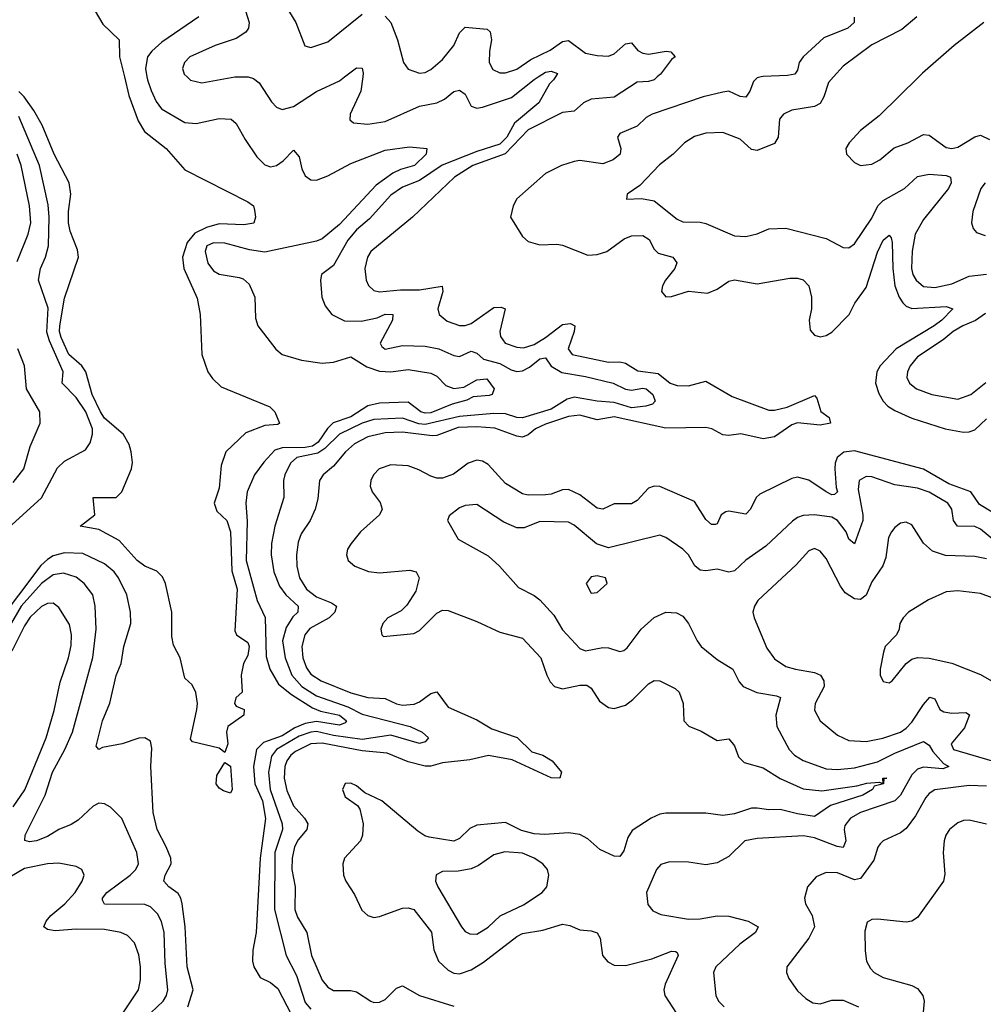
# Model space of a CAD drawing. Header units: inches. Extents: x 1552611 to 1694776, y 811966 to 917215.
# Tile 465 of 549: x 1642473 to 1645839, y 906759 to 910200. Entities that reach past the tile are written whole.
import ezdxf

# ---------------------------------------------------------------- set-up
doc = ezdxf.new("R2010")
doc.units = ezdxf.units.IN
doc.header["$MEASUREMENT"] = 0
doc.layers.add('B6940', color=7, linetype='Continuous')
doc.layers.add('B6941', color=7, linetype='Continuous')

msp = doc.modelspace()

# ---------------------------------------------------------------- linework, layer by layer
at = {"layer": 'B6940', "color": 5}
for points, elevation in [([(1642839, 910000), (1642855.1, 909935.1), (1642887.1, 909847.1), (1642908.9, 909808.9), (1642984.5, 909750), (1643050, 909675.5), (1643270, 909563.2), (1643290.3, 909550), (1643293.9, 909533.9), (1643297, 909510), (1643290.9, 909489.1), (1643256.8, 909483.2), (1643170, 909486.6), (1643125.7, 909474.3), (1643085.6, 909454.4), (1643058.7, 909421.3), (1643041.8, 909370), (1643046.7, 909330), (1643092.8, 909227.2), (1643103.5, 909170), (1643109.2, 909030), (1643130.2, 908970), (1643146.3, 908946.3), (1643177.2, 908917.2), (1643346.6, 908846.6), (1643364, 908830), (1643381, 908790), (1643374.6, 908785.4), (1643330, 908782.2), (1643263.3, 908756.7), (1643192.9, 908690), (1643177.6, 908642.4), (1643170, 908562.7), (1643152.1, 908510), (1643162.2, 908482.2), (1643196.4, 908450), (1643210, 908410.7), (1643214.4, 908274.4), (1643233.5, 908210), (1643224.7, 908064.7), (1643230.4, 908050), (1643270, 908023.8), (1643275, 908010), (1643270, 907978.4), (1643255.5, 907950), (1643247.4, 907910), (1643250.2, 907849.8), (1643228.4, 907830), (1643223.1, 907810), (1643230, 907801.6), (1643258, 907790), (1643256, 907770), (1643200.3, 907730), (1643195.3, 907710), (1643200.9, 907670), (1643190, 907639.3), (1643170, 907654), (1643076.4, 907676.4), (1643070, 907686), (1643091.8, 907790), (1643094, 907810), (1643088.6, 907848.6), (1643075.4, 907875.4), (1643050, 907899), (1643034.3, 907970), (1643010, 908014), (1643004.7, 908044.7), (1643004.8, 908130), (1642982.9, 908230), (1642972.5, 908252.5), (1642952.5, 908272.5), (1642910, 908289.8), (1642884.1, 908310), (1642820.4, 908380.4), (1642750, 908418.9), (1642684, 908430), (1642735.3, 908470), (1642729.4, 908530.6), (1642810, 908530.6), (1642830, 908550.4), (1642863.7, 908630), (1642867.1, 908653), (1642863.2, 908690), (1642855.9, 908715.9), (1642836.1, 908750), (1642770, 908807.4), (1642755.1, 908830), (1642726.7, 908890), (1642704.8, 908970), (1642690.4, 908990), (1642645.5, 909030), (1642617.6, 909090), (1642612.3, 909110), (1642613.5, 909130), (1642630, 909226.3), (1642678.3, 909370), (1642675.3, 909395.3), (1642650, 909461.3), (1642644.1, 909490), (1642643.3, 909530), (1642651.4, 909590), (1642645.7, 909630), (1642593.4, 909730), (1642551.5, 909831.5), (1642522.9, 909882.9), (1642488.8, 909930), (1642470, 909949.2)], 720), ([(1642917.7, 910000), (1642919.4, 909990), (1642932.4, 909952.4), (1642950, 909913.8), (1642968.4, 909888.4), (1643050, 909840.5), (1643090, 909836.8), (1643170, 909854.6), (1643212.5, 909852.5), (1643230, 909837.8), (1643260.8, 909780.8), (1643301.3, 909721.3), (1643330, 909692.3), (1643350, 909686.3), (1643370, 909690.9), (1643393.4, 909706.6), (1643430, 909744.6), (1643450, 909720.5), (1643458.3, 909678.3), (1643470, 909654.3), (1643490, 909640.2), (1643510, 909639.4), (1643550, 909654.8), (1643630, 909698), (1643750, 909743.8), (1643835.3, 909755.3), (1643896, 909750), (1643892.8, 909730), (1643851.9, 909690), (1643803.2, 909676.8), (1643776.6, 909663.4), (1643718, 909622), (1643590, 909484.1), (1643530, 909434.3), (1643510, 909425.9), (1643330, 909387.1), (1643276.1, 909396.1), (1643190, 909418.9), (1643150, 909420.5), (1643127.4, 909410), (1643120.8, 909390), (1643130, 909349.1), (1643150, 909322.7), (1643170, 909310.2), (1643239.4, 909299.4), (1643253.9, 909293.9), (1643275.3, 909275.3), (1643294.2, 909230), (1643296.7, 909156.7), (1643304.6, 909130), (1643368.3, 909048.3), (1643390.6, 909030), (1643457.3, 909010), (1643530, 908999.5), (1643570, 909002.8), (1643630, 909021.8), (1643686.4, 908986.4), (1643730, 908971.3), (1643770, 908969.4), (1643830, 908977.9), (1643910, 908964.8), (1643930, 908954), (1643961.5, 908921.5), (1643990, 908910.7), (1644024.3, 908915.7), (1644070, 908941.5), (1644105.1, 908945.1), (1644130.3, 908910), (1644123.8, 908890), (1644113.8, 908886.2), (1644057.4, 908882.6), (1644034.9, 908870), (1643984.1, 908855.9), (1643910, 908826.5), (1643890, 908824.7), (1643874.9, 908830), (1643830, 908863.3), (1643730, 908859.9), (1643690, 908850.9), (1643630, 908811.9), (1643568.8, 908791.2), (1643548.6, 908771.4), (1643515.8, 908724.2), (1643495.6, 908710), (1643470, 908705.3), (1643390, 908704.2), (1643364, 908696), (1643325.9, 908654.1), (1643293.9, 908610), (1643268, 908550), (1643262.9, 908510), (1643268, 908448), (1643264.2, 908310), (1643302.6, 908170), (1643330.5, 908110.5), (1643334.4, 907974.4), (1643346.6, 907930), (1643377.9, 907877.9), (1643422.4, 907842.4), (1643495.6, 907795.6), (1643523.6, 907783.6), (1643590.7, 907770), (1643615.2, 907750), (1643610, 907742.3), (1643590, 907735.2), (1643510, 907747.1), (1643470, 907741.1), (1643434.2, 907725.8), (1643390, 907697.4), (1643325.5, 907674.5), (1643300.7, 907650), (1643290.3, 907590), (1643294.2, 907530), (1643322, 907470), (1643331.9, 907408.1), (1643313.6, 907270), (1643299.5, 907010), (1643288.1, 906948.1), (1643286.9, 906910), (1643290.9, 906890), (1643313, 906853), (1643350, 906835), (1643374.6, 906814.6), (1643422.2, 906722.2)], 740), ([(1643057.9, 910000), (1643070, 909988.2), (1643110, 909978.8), (1643225.3, 910000)], 760), ([(1643271.9, 910000), (1643290, 909994.2), (1643310, 909978.9), (1643352.4, 909912.4), (1643370, 909894.9), (1643390, 909886.4), (1643430, 909897), (1643510, 909949.5), (1643590, 909986.1), (1643608.3, 910000)], 760), ([(1644344.5, 910000), (1644338.5, 909990), (1644323.7, 909976.3), (1644287.1, 909910), (1644201.9, 909838.1), (1644174.5, 909790), (1644150, 909765.6), (1644070, 909739.3), (1643948.8, 909691.2), (1643870, 909638.5), (1643810, 909614.8), (1643770, 909587.2), (1643695.7, 909504.3), (1643650, 909465.9), (1643619.8, 909430), (1643570, 909340.8), (1643527.6, 909310), (1643524.2, 909290), (1643528.9, 909230), (1643540.3, 909200.3), (1643563.1, 909170), (1643608, 909148.1), (1643666.7, 909146.7), (1643722.1, 909157.9), (1643750, 909170.5), (1643777, 909170), (1643775.5, 909150), (1643732.3, 909070), (1643737.8, 909057.8), (1643750, 909048.1), (1643810, 909061.6), (1643890, 909059.4), (1643938, 909050), (1643990, 909026), (1644010, 909023.1), (1644050, 909041.9), (1644070, 909034.7), (1644093.4, 909013.4), (1644150, 908999), (1644190, 908976.3), (1644210, 908970.7), (1644230, 908973.1), (1644254.1, 908985.9), (1644290, 909015.4), (1644310, 909018.9), (1644329.4, 908989.4), (1644367.2, 908967.2), (1644450, 908953.1), (1644546.3, 908930), (1644590, 908908.4), (1644610, 908905.1), (1644650, 908912.4), (1644662, 908910), (1644684.6, 908890), (1644693.1, 908866.9), (1644683.4, 908856.6), (1644660.5, 908850), (1644610, 908843.3), (1644550, 908862.2), (1644490, 908866.5), (1644410, 908880.7), (1644386.3, 908873.7), (1644330, 908839.5), (1644230, 908809.1), (1644210, 908809.9), (1644170, 908822.1), (1644130, 908823.3), (1644010, 908813.9), (1643890, 908785.4), (1643867.3, 908787.3), (1643810, 908807.1), (1643710, 908803.2), (1643670, 908790.2), (1643590, 908751.5), (1643539, 908701), (1643515, 908685), (1643441.8, 908670), (1643419.3, 908650), (1643399.6, 908610), (1643394.9, 908590), (1643396, 908530), (1643364.6, 908430), (1643353.1, 908370), (1643351.9, 908330), (1643360.8, 908270), (1643380.3, 908220.3), (1643402.4, 908190), (1643446.3, 908150), (1643445.3, 908130), (1643426.9, 908113.1), (1643403.8, 908076.2), (1643391, 908030), (1643400.4, 907970), (1643424.1, 907910), (1643459.2, 907870), (1643510, 907836.7), (1643619.1, 907799.1), (1643670, 907773.7), (1643837.4, 907730), (1643879, 907710), (1643901.3, 907690), (1643890, 907676.2), (1643870, 907671.1), (1643770, 907699.5), (1643670, 907685.1), (1643570, 907698.7), (1643510, 907712.1), (1643490, 907710.5), (1643450, 907696.2), (1643370.8, 907650), (1643353.3, 907626.7), (1643343, 907570), (1643347.8, 907510), (1643389.7, 907390), (1643391.6, 907370), (1643364.6, 907290), (1643363, 907090), (1643404.2, 906930), (1643440.1, 906860.1), (1643470, 906765.5), (1643490, 906741.8)], 760), ([(1644700.7, 910000), (1644690, 909989.8), (1644670, 909983.7), (1644630, 909981.6), (1644550.2, 909929.8), (1644470, 909922.5), (1644442.7, 909910), (1644410, 909880.6), (1644370, 909876.2), (1644250, 909815), (1644169.2, 909730.8), (1644056.3, 909690), (1643992.4, 909650), (1643845, 909510), (1643699.5, 909390), (1643687.8, 909370), (1643678.8, 909330), (1643683.7, 909290), (1643691.7, 909271.7), (1643710, 909253.5), (1643730, 909249), (1643803.6, 909256.4), (1643870, 909255.8), (1643948.7, 909268.7), (1643951.3, 909250), (1643933.5, 909190), (1643938.4, 909170), (1643966.1, 909146.1), (1644010, 909131.4), (1644030, 909131.3), (1644050, 909137.9), (1644130, 909194), (1644155.6, 909195.6), (1644169, 909190), (1644150.7, 909110.7), (1644153.4, 909093.4), (1644169.7, 909069.7), (1644210, 909055.1), (1644233.1, 909053.1), (1644270, 909065.2), (1644310, 909089), (1644370, 909134.6), (1644397.8, 909137.8), (1644412.6, 909130), (1644410.5, 909110), (1644389.3, 909050), (1644403.1, 909030), (1644530, 909003.5), (1644570, 909003.9), (1644590, 908999.5), (1644633.1, 908973.1), (1644703.9, 908963.9), (1644745.1, 908930), (1644770, 908921.2), (1644810, 908920.9), (1644870, 908936.9), (1644962.7, 908882.7), (1645090, 908835.7), (1645110, 908835), (1645154.2, 908845.8), (1645250, 908887.2), (1645257.6, 908877.6), (1645271.3, 908831.3), (1645301.3, 908810), (1645305.5, 908790), (1645270, 908783.4), (1645190, 908791), (1645170, 908784.1), (1645110, 908741.9), (1645070, 908735.3), (1644992.5, 908752.5), (1644950, 908747.3), (1644930, 908749.5), (1644890.6, 908770.6), (1644870, 908774.9), (1644730, 908772.1), (1644550, 908812.5), (1644490, 908801.5), (1644430, 908818.5), (1644390, 908813), (1644310, 908786.7), (1644275, 908770), (1644250, 908749), (1644230, 908741.5), (1644210, 908744.6), (1644132.9, 908772.9), (1644070, 908777.6), (1644005.5, 908774.5), (1643930, 908746.8), (1643914.6, 908745.4), (1643810, 908759.1), (1643750, 908756.5), (1643690, 908742.8), (1643642.3, 908717.7), (1643611.7, 908690), (1643570, 908639.9), (1643533.7, 908610), (1643520.6, 908590), (1643514.3, 908525.7), (1643506, 908490), (1643487.6, 908450), (1643456.6, 908403.4), (1643445.6, 908374.4), (1643440.1, 908330), (1643441.6, 908290), (1643450.5, 908250), (1643475.5, 908210), (1643510, 908183), (1643562.3, 908162.3), (1643580.1, 908150), (1643573.6, 908130), (1643554.3, 908110), (1643487.4, 908072.6), (1643468.9, 908050), (1643459, 908010), (1643462.3, 907970), (1643474.7, 907934.7), (1643490, 907912.6), (1643526.4, 907890), (1643630, 907847.9), (1643690, 907831.5), (1643750, 907827.5), (1643789.5, 907809.5), (1643810, 907805.1), (1643851.6, 907808.4), (1643870, 907816.3), (1643910, 907845.5), (1643930, 907850.9), (1643970, 907797.6), (1644070, 907753), (1644122.3, 907722.3), (1644211.2, 907691.2), (1644261.9, 907641.9), (1644300.2, 907630), (1644333.4, 907610), (1644365.4, 907570), (1644360.5, 907550), (1644330, 907551.2), (1644193.6, 907613.6), (1644111.3, 907628.7), (1644046.3, 907613.7), (1643950, 907602.9), (1643910, 907591.7), (1643890, 907591.1), (1643830, 907607.1), (1643757.1, 907637.1), (1643670, 907644.8), (1643530, 907672), (1643490, 907669.4), (1643437.1, 907642.9), (1643420.8, 907630), (1643406.6, 907610), (1643399.9, 907590), (1643396.9, 907550), (1643405.9, 907506), (1643430, 907452.4), (1643468.3, 907410), (1643479.6, 907390), (1643476.3, 907370), (1643445.9, 907334.1), (1643432.8, 907310), (1643424.6, 907270), (1643423.7, 907230), (1643435.6, 907170), (1643434.6, 907090), (1643443.6, 907063.6), (1643476.9, 907010), (1643492.9, 906930), (1643530, 906843.2), (1643550, 906818.9), (1643570, 906807.1), (1643630, 906807.3), (1643650, 906803.1), (1643700.2, 906770), (1643710, 906765.7), (1643730, 906766.3), (1643750, 906776.6), (1643790, 906815.8), (1643810, 906824.4), (1643870, 906790.4), (1643990, 906752.3)], 780), ([(1643671.7, 910000), (1643665.4, 909950), (1643627.8, 909870), (1643626.3, 909850), (1643639.9, 909839.9), (1643690, 909834.4), (1643750, 909844.6), (1643870, 909897.3), (1643930.7, 909909.3), (1643957.6, 909922.4), (1643990, 909948.7), (1644010, 909954.2), (1644030, 909939.6), (1644050, 909897.3), (1644070, 909890.9), (1644090, 909894.6), (1644191.4, 909928.6), (1644270, 909991), (1644284, 910000)], 760), ([(1645063.2, 910000), (1645050, 909996.5), (1645036.4, 909983.6), (1645023.5, 909950), (1645010, 909929.8), (1644990, 909931.2), (1644950, 909950.5), (1644930, 909947.2), (1644860.3, 909930), (1644683.1, 909870), (1644661.8, 909858.2), (1644630, 909827.8), (1644570, 909802.2), (1644561.8, 909790), (1644573.3, 909750), (1644570.8, 909730), (1644546.4, 909710), (1644510, 909696.6), (1644430, 909707.6), (1644410, 909704.6), (1644366, 909690), (1644310, 909662.7), (1644210, 909573.7), (1644196.9, 909550), (1644187.9, 909510), (1644230, 909442), (1644250, 909424.7), (1644290, 909412.9), (1644350, 909415.4), (1644370, 909412), (1644457.7, 909377.7), (1644490, 909378.9), (1644523.9, 909390), (1644585.4, 909434.6), (1644610, 909444.8), (1644650, 909446.4), (1644671.7, 909431.7), (1644690, 909397.6), (1644703.8, 909383.8), (1644754.9, 909370), (1644768.4, 909350), (1644761.6, 909330), (1644729.5, 909290), (1644719, 909270), (1644714.7, 909250), (1644730, 909231.6), (1644750, 909232.8), (1644810, 909251.5), (1644875.4, 909244.6), (1644910, 909258.2), (1644950, 909286.5), (1644970, 909291.5), (1645050, 909277.1), (1645163.7, 909296.3), (1645190, 909296.8), (1645210, 909291), (1645230.1, 909270.1), (1645239.3, 909230), (1645239.2, 909190), (1645231, 909150), (1645234.6, 909114.6), (1645250, 909097.8), (1645270, 909091.2), (1645290, 909096.3), (1645310, 909107.8), (1645370.5, 909170), (1645391.1, 909208.9), (1645430, 909263.6), (1645470, 909388), (1645490, 909429), (1645510, 909447.4), (1645518.1, 909438.1), (1645521.3, 909421.3), (1645523.1, 909330), (1645530.3, 909270.3), (1645545.3, 909230), (1645558.2, 909210), (1645570, 909198.4), (1645590, 909190.4), (1645710, 909197.5), (1645732.7, 909190), (1645694.2, 909150), (1645667.2, 909130), (1645534.6, 909050), (1645478.7, 908990), (1645467.7, 908970), (1645462.5, 908930), (1645474, 908894), (1645490, 908867.2), (1645505.8, 908850), (1645530, 908834), (1645590, 908808), (1645706, 908770), (1645770, 908758.6), (1645790, 908759.4), (1645810, 908766.5), (1645850, 908805.5)], 820), ([(1645316.1, 910000), (1645299.1, 909980.9), (1645282.2, 909930), (1645270, 909907.2), (1645250, 909896.3), (1645170, 909883.5), (1645141.3, 909870), (1645128, 909852), (1645122.3, 909790), (1645110, 909767.8), (1645050, 909743.1), (1645030, 909746.4), (1644990, 909782.3), (1644930, 909806), (1644870, 909803.7), (1644830, 909792.1), (1644796.1, 909770), (1644755.8, 909730), (1644707.7, 909692.3), (1644639.8, 909620.2), (1644594.8, 909590), (1644592.7, 909572.7), (1644645.4, 909574.6), (1644690, 909566.8), (1644770, 909503.5), (1644790, 909494), (1644850, 909492.2), (1644870, 909487.5), (1644970, 909444.5), (1645010, 909442), (1645050, 909452), (1645090.6, 909469.4), (1645150, 909471), (1645290, 909435.5), (1645350, 909403.7), (1645370, 909403.1), (1645390, 909416.5), (1645450, 909506.3), (1645470.9, 909549.1), (1645490, 909568.4), (1645564, 909610), (1645610, 909651.5), (1645650, 909660.1), (1645710, 909655.3), (1645724.9, 909650), (1645726.7, 909630), (1645717.7, 909610), (1645630, 909501.7), (1645601.7, 909450), (1645590.7, 909390.7), (1645588.2, 909330), (1645593.1, 909310), (1645604.8, 909290), (1645630, 909268.1), (1645670, 909264.2), (1645730, 909276.5), (1645790, 909304), (1645850, 909310.6)], 840), ([(1645613.8, 910000), (1645476, 909864), (1645410, 909812.6), (1645370.4, 909770), (1645359.3, 909750), (1645362, 909730), (1645390, 909700.7), (1645410, 909690.6), (1645450, 909695.3), (1645477.6, 909710), (1645527.6, 909752.4), (1645575.6, 909770), (1645630, 909799), (1645650, 909795.9), (1645710, 909753.1), (1645730, 909750.1), (1645750, 909754.6), (1645810, 909791.2), (1645830, 909796.8), (1645861.5, 909781.5)], 860), ([(1642445.7, 908434.3), (1642550, 908529.6), (1642605.7, 908634.3), (1642630, 908657.1), (1642702.7, 908697.3), (1642719.2, 908720.8), (1642727.9, 908752.1), (1642728, 908770), (1642703.8, 908830), (1642670, 908879.5), (1642621.6, 908930), (1642624.6, 908970), (1642577.6, 909077.6), (1642568.3, 909108.3), (1642572.3, 909192.3), (1642539.2, 909290), (1642545.5, 909330), (1642563.5, 909370), (1642573.7, 909410), (1642576.6, 909510), (1642573, 909553), (1642542.9, 909690), (1642470, 909861.2)], 740), ([(1642464.6, 909355.4), (1642503.1, 909450), (1642512, 909490), (1642507.5, 909550), (1642478.4, 909690), (1642464.5, 909730)], 760), ([(1645846.4, 909630), (1645830.9, 909610), (1645802.4, 909530), (1645798, 909490), (1645803.8, 909470), (1645816, 909456), (1645845.4, 909445.4)], 860), ([(1645847.1, 909172.9), (1645811.6, 909148.4), (1645767.5, 909130), (1645734.3, 909110), (1645699.1, 909080.9), (1645610, 909021.8), (1645583.7, 908990), (1645574.2, 908970), (1645572.1, 908950), (1645581.8, 908930), (1645605.7, 908910), (1645659.3, 908890), (1645750, 908874.3), (1645795.8, 908890), (1645848.2, 908931.8)], 840), ([(1642450, 908582.2), (1642488, 908630), (1642510, 908708), (1642545.1, 908790), (1642544.1, 908830), (1642497, 908910), (1642489.9, 908989.9), (1642466.4, 909050)], 760), ([(1645870, 908479.2), (1645825.7, 908505.7), (1645795.9, 908550), (1645718.5, 908578.5), (1645630, 908629.3), (1645390, 908693.2), (1645351.7, 908688.3), (1645329.2, 908670), (1645322, 908650), (1645321.2, 908630), (1645325, 908565), (1645330.1, 908549.9), (1645319.5, 908540.5), (1645310, 908539.6), (1645290, 908550.3), (1645230, 908591.2), (1645190, 908601.1), (1645170, 908597.2), (1645058.6, 908541.4), (1645046.3, 908530), (1645026.3, 908490), (1645010, 908471.6), (1644950, 908482.6), (1644940.2, 908479.8), (1644923.5, 908470), (1644910, 908438.4), (1644903.7, 908436.3), (1644890, 908436.1), (1644870, 908454), (1644830, 908516.5), (1644710, 908568.4), (1644690, 908569.8), (1644670, 908562.5), (1644630, 908520.4), (1644610, 908508.7), (1644550, 908507.6), (1644510, 908489.8), (1644490, 908492.8), (1644430, 908539.9), (1644390, 908557.9), (1644370, 908557.5), (1644330, 908542.1), (1644310, 908539.4), (1644250, 908538.7), (1644230, 908542.7), (1644170, 908579.2), (1644110, 908645.7), (1644090, 908657.7), (1644070, 908660.7), (1644039.7, 908650), (1643988.1, 908611.9), (1643950, 908597.9), (1643930, 908597.4), (1643910, 908604.4), (1643867.5, 908627.5), (1643830, 908640.5), (1643770, 908644.5), (1643729.5, 908630), (1643709.1, 908610), (1643699.8, 908590), (1643697.3, 908570), (1643704.1, 908550), (1643732.8, 908512.8), (1643739.1, 908490), (1643730.7, 908470), (1643664.1, 908410), (1643630.8, 908370), (1643618.8, 908350), (1643614.4, 908330), (1643620.6, 908310), (1643644.4, 908290), (1643691.3, 908271.3), (1643730, 908266.5), (1643836.4, 908276.4), (1643858.3, 908270), (1643868.4, 908250), (1643856.9, 908203.1), (1643825.6, 908154.4), (1643805.4, 908134.6), (1643759.5, 908110), (1643742.4, 908090), (1643734.6, 908070), (1643738, 908050), (1643744.7, 908044.7), (1643850, 908055.5), (1643870, 908066), (1643930, 908126.5), (1643950, 908136.5), (1643970, 908135.3), (1644070, 908096.9), (1644150, 908060.2), (1644230, 908038.4), (1644293.8, 907970), (1644314.6, 907910), (1644326.5, 907886.5), (1644341.8, 907870), (1644370, 907861.3), (1644430, 907874.1), (1644454.3, 907874.3), (1644470, 907863.6), (1644498.3, 907818.3), (1644530, 907796.3), (1644550, 907792.6), (1644590, 907805.1), (1644615.6, 907824.4), (1644670, 907879.7), (1644690, 907891.2), (1644710, 907889.1), (1644762.6, 907862.6), (1644777.1, 907850), (1644790.9, 907810), (1644793.6, 907750), (1644810.8, 907730.8), (1644853.5, 907713.5), (1644910, 907681.1), (1644950, 907687.2), (1644970, 907662.4), (1644984.3, 907624.3), (1645004.6, 907604.6), (1645070, 907586.2), (1645130, 907548), (1645210, 907512.3), (1645275, 907505), (1645397.3, 907522.7), (1645432.2, 907532.2), (1645476.1, 907536.1), (1645489.1, 907530.9), (1645488.3, 907550), (1645502, 907550), (1645492.2, 907547.8), (1645490.2, 907530), (1645458.2, 907521.8), (1645452.8, 907510), (1645418.8, 907490), (1645305.6, 907454.4), (1645250, 907416.1), (1645190, 907424.4), (1645130, 907439.5), (1645090, 907438.4), (1645050, 907444.4), (1645030, 907444.2), (1644970, 907425.3), (1644930, 907419.5), (1644870, 907426.8), (1644730, 907427.5), (1644710, 907423.8), (1644679, 907410), (1644613, 907367), (1644597.9, 907342.1), (1644584.2, 907295.8), (1644570, 907275.8), (1644550, 907277.3), (1644499.9, 907299.9), (1644458.1, 907338.1), (1644430, 907352.9), (1644390, 907358.4), (1644307.2, 907352.8), (1644270, 907354.9), (1644226.5, 907366.5), (1644170, 907394.1), (1644070, 907385.2), (1644046.3, 907373.7), (1644010, 907339), (1643990, 907328.9), (1643903.7, 907343.7), (1643888.3, 907348.3), (1643864.3, 907364.3), (1643738, 907470), (1643678.8, 907498.8), (1643650, 907522.2), (1643630, 907531.8), (1643610, 907530.7), (1643600.7, 907510), (1643610, 907484.7), (1643653.7, 907453.7), (1643661.6, 907441.6), (1643673, 907390), (1643670.9, 907350), (1643664.1, 907330), (1643607.9, 907270), (1643601.9, 907250), (1643604.6, 907210), (1643612.1, 907190), (1643643.2, 907143.2), (1643668.2, 907088.2), (1643689.5, 907069.5), (1643710, 907062.8), (1643730, 907066), (1643810, 907094.7), (1643830, 907096), (1643850, 907090.1), (1643911.4, 907011.4), (1643919.9, 906950), (1643936.2, 906910), (1643970, 906878.1), (1643990, 906868.5), (1644010, 906866), (1644050, 906879.4), (1644093.2, 906906.8), (1644210, 906996.6), (1644230, 907007), (1644301.1, 907018.9), (1644370, 907039.7), (1644395, 907035), (1644430, 907019.6), (1644470, 907015.5), (1644490, 907008.5), (1644501.3, 906990), (1644509.4, 906929.4), (1644527.3, 906907.3), (1644550, 906896.5), (1644590, 906895), (1644682, 906918), (1644750, 906944.9), (1644763.9, 906943.9), (1644770, 906940.5), (1644773.5, 906930), (1644727.9, 906830), (1644723.2, 906810), (1644727.3, 906790), (1644767.5, 906727.5)], 820), ([(1645890, 908369.9), (1645830, 908419.7), (1645810, 908429), (1645748.9, 908430), (1645734.9, 908450), (1645729, 908489), (1645715, 908510), (1645650, 908549.3), (1645610, 908562.9), (1645530, 908574.8), (1645450, 908602.2), (1645430, 908603.2), (1645405.6, 908590), (1645402.3, 908557.7), (1645419.1, 908470), (1645418.2, 908450), (1645390, 908368), (1645370, 908384.5), (1645360.5, 908410), (1645330, 908449.9), (1645310, 908461.1), (1645250, 908469.9), (1645210, 908467.9), (1645190, 908460.6), (1645172.3, 908447.7), (1645079.5, 908360.5), (1645010, 908310.8), (1644970, 908274.4), (1644950, 908269.8), (1644910, 908279.5), (1644870, 908273.8), (1644850, 908276.1), (1644831.8, 908291.8), (1644809.9, 908329.9), (1644790, 908349.8), (1644730, 908390.7), (1644710, 908398.5), (1644530, 908355), (1644488, 908368), (1644410, 908434), (1644390, 908444.1), (1644290, 908447), (1644235.4, 908424.6), (1644210, 908424.6), (1644164.2, 908444.2), (1644070, 908506.2), (1644030, 908501.8), (1644010, 908494), (1643973.7, 908466.3), (1643968, 908450), (1644004.6, 908384.6), (1644110, 908326), (1644148.8, 908290), (1644215.3, 908215.3), (1644270, 908188.3), (1644290, 908172.3), (1644339.7, 908119.7), (1644370, 908068.4), (1644430, 908002.6), (1644450, 907994.3), (1644510, 908006.3), (1644530, 908005.2), (1644570, 907991.6), (1644584.1, 907995.9), (1644595.1, 908004.9), (1644643.7, 908070), (1644690, 908111.3), (1644730, 908130.1), (1644767.8, 908127.8), (1644790, 908115.6), (1644810, 908090.3), (1644839.6, 908030), (1644854.3, 908010), (1644910, 907964.5), (1644964, 907930), (1644986.4, 907886.4), (1645001.1, 907870), (1645048.4, 907848.4), (1645117.4, 907837.4), (1645131.2, 907831.2), (1645114.3, 907770), (1645118, 907730), (1645161.2, 907650), (1645180.3, 907630), (1645210, 907611.8), (1645290, 907582.1), (1645330, 907580.3), (1645390, 907585.4), (1645470, 907606.9), (1645530, 907637.4), (1645630, 907678.2), (1645650, 907664.6), (1645662.6, 907642.6), (1645700.9, 907600.9), (1645718.6, 907590), (1645698.2, 907581.8), (1645630, 907588), (1645610, 907580.7), (1645590, 907561.7), (1645550, 907490.4), (1645530, 907470.7), (1645411, 907430), (1645376, 907410), (1645356, 907384), (1645353.4, 907370), (1645359.6, 907330), (1645350, 907307.5), (1645328.7, 907311.3), (1645250, 907341.1), (1645211.5, 907348.5), (1645050, 907339), (1645006.7, 907330), (1644950, 907275.6), (1644910, 907253.6), (1644870, 907246.5), (1644810, 907256.2), (1644743.4, 907256.6), (1644712.7, 907247.3), (1644698, 907230), (1644662.4, 907150), (1644667.9, 907107.9), (1644685.4, 907085.4), (1644713.4, 907073.4), (1644810, 907056.4), (1644850, 907057.7), (1644910, 907068.3), (1644950, 907066.9), (1645018, 907050), (1645053.4, 907030), (1645044.2, 907010), (1644989.1, 906970), (1644905.6, 906890), (1644896.9, 906870), (1644905, 906790), (1644913.8, 906770), (1644934.3, 906750)], 840), ([(1645850, 908315.8), (1645810, 908324.6), (1645707.7, 908327.7), (1645662.2, 908342.2), (1645630.5, 908370.5), (1645590, 908435.1), (1645570, 908443.9), (1645550, 908440.4), (1645530, 908425.7), (1645518.8, 908410), (1645508.8, 908390), (1645499.4, 908320.6), (1645489, 908291), (1645450, 908235.6), (1645430.5, 908189.5), (1645410, 908174.1), (1645390, 908176.2), (1645357.4, 908197.4), (1645340.4, 908220.4), (1645290, 908317.7), (1645270, 908342.6), (1645250, 908351.8), (1645230, 908344.2), (1645185.3, 908294.7), (1645052.2, 908170), (1645039.7, 908150), (1645034.4, 908130), (1645038.8, 908110), (1645083.3, 908003.3), (1645110, 907966.7), (1645150, 907940.2), (1645182.8, 907930), (1645250, 907919.3), (1645270.3, 907910), (1645282.8, 907890), (1645283.2, 907870), (1645252.4, 907810), (1645250, 907787.3), (1645269.2, 907750), (1645330, 907699.7), (1645370, 907680.9), (1645430, 907677.9), (1645488.9, 907688.9), (1645549.7, 907710), (1645570, 907723.7), (1645590, 907745.4), (1645630, 907806.6), (1645652.8, 907832.8), (1645670, 907826.4), (1645688.1, 907790), (1645701.5, 907781.5), (1645730, 907776.9), (1645778.5, 907778.5), (1645791.1, 907771.1), (1645774.2, 907725.8), (1645727.7, 907670), (1645735.2, 907650), (1645869.9, 907610.1)], 860), ([(1643060.2, 906750), (1643078.8, 906810), (1643058.8, 906890), (1643051, 907030), (1643040.7, 907110), (1643036.6, 907130), (1643026.3, 907146.3), (1642993.8, 907170), (1642977.3, 907190), (1642981.9, 907210), (1643002.7, 907250), (1643000.9, 907270), (1642985.4, 907310), (1642953.2, 907370), (1642939.5, 907430), (1642931.7, 907590), (1642934.4, 907654.4), (1642930, 907679.3), (1642911, 907691), (1642890, 907689.7), (1642830.9, 907669.1), (1642763, 907657), (1642750, 907649.7), (1642741, 907661), (1642762.8, 907750), (1642788, 907812), (1642810, 907908.7), (1642827.3, 907950), (1642837.3, 908010), (1642862, 908090), (1642860.6, 908130), (1642847.5, 908190), (1642819, 908250), (1642803.4, 908270), (1642770, 908298.6), (1642694.2, 908334.2), (1642630, 908336.5), (1642590, 908326.1), (1642570, 908314.2), (1642547.4, 908292.6), (1642390, 908085.9)], 740), ([(1642910.9, 906710), (1642974.5, 906770), (1642986.2, 906790), (1642991.1, 906810), (1642981.9, 906901.9), (1642978.3, 907010), (1642968.8, 907048.8), (1642955.1, 907075.1), (1642930, 907099.9), (1642910, 907107.7), (1642770, 907109.3), (1642762.8, 907122.8), (1642762.4, 907130), (1642777.2, 907150), (1642859.5, 907210), (1642879.2, 907230), (1642888, 907250), (1642883, 907290), (1642830, 907408), (1642790, 907448), (1642770, 907459.7), (1642750, 907462.6), (1642730, 907451.7), (1642677.7, 907402.3), (1642652.7, 907387.3), (1642609.7, 907370.3), (1642570, 907346), (1642531.8, 907330), (1642507.3, 907327.3), (1642491.7, 907331.7), (1642492.2, 907350), (1642561.7, 907490), (1642587.7, 907570), (1642631.5, 907650), (1642657.9, 907710), (1642729.2, 907970.8), (1642740.8, 908070), (1642736.9, 908150), (1642729.1, 908190), (1642699, 908230), (1642670, 908252.1), (1642625.8, 908265.8), (1642590, 908259.7), (1642550, 908229.9), (1642478.5, 908150), (1642384.6, 907990)], 760), ([(1645870, 908179.9), (1645830, 908194.9), (1645750, 908204.4), (1645710, 908201.2), (1645647.4, 908172.6), (1645578.4, 908130), (1645558.9, 908110), (1645547.8, 908090), (1645545.3, 908070), (1645536.4, 908050), (1645497.1, 908010), (1645490.4, 907990), (1645479.3, 907930), (1645479.3, 907910), (1645490, 907887.7), (1645510, 907883), (1645521.2, 907890), (1645569.8, 907950.2), (1645590, 907964.9), (1645610, 907971), (1645650, 907968.8), (1645730, 907951.8), (1645830, 907912.1), (1645945.3, 907845.3)], 880), ([(1642450.5, 907449.5), (1642490.7, 907509.3), (1642565.7, 907690), (1642593.7, 907786.3), (1642614.5, 907885.5), (1642644.1, 907970), (1642653.1, 908013.1), (1642654.5, 908050), (1642646.9, 908086.9), (1642610, 908146.2), (1642590, 908161), (1642570, 908159.6), (1642550, 908149.4), (1642510, 908112), (1642490, 908081.6), (1642446.4, 907993.6)], 780), ([(1645850, 907521.1), (1645790, 907524.3), (1645670, 907508.4), (1645650, 907496.5), (1645638.2, 907481.8), (1645602.3, 907417.7), (1645570, 907373.8), (1645550, 907358.2), (1645490, 907330.8), (1645479.5, 907320.5), (1645471.4, 907308.6), (1645457.5, 907262.5), (1645410, 907198.9), (1645390, 907194.6), (1645330, 907218.3), (1645290, 907219.5), (1645255.5, 907204.5), (1645225.7, 907170), (1645214.7, 907130), (1645218.6, 907110), (1645242, 907070), (1645249.3, 907030), (1645229.4, 906990), (1645153.4, 906890), (1645151.8, 906870), (1645159.6, 906850), (1645190, 906806), (1645219.5, 906779.5), (1645244.3, 906764.3), (1645270, 906761), (1645310, 906773.4), (1645350, 906773.5), (1645404, 906750)], 860), ([(1645850, 907389.1), (1645790, 907403.1), (1645770, 907401.6), (1645750, 907393.3), (1645721.8, 907370), (1645708.5, 907350), (1645702.7, 907330), (1645699.3, 907290), (1645705.5, 907214.5), (1645700.3, 907190), (1645610, 907063), (1645590.2, 907049.8), (1645570, 907045.8), (1645470, 907057.3), (1645450, 907055.5), (1645434.2, 907045.8), (1645425.5, 907014.5), (1645426.2, 906946.2), (1645431.9, 906910), (1645444.8, 906884.8), (1645458.3, 906870), (1645490, 906853.5), (1645590, 906825.5), (1645610, 906814.8), (1645627.8, 906790), (1645632.6, 906770), (1645625.8, 906694.2)], 880), ([(1642809, 906691), (1642887.9, 906810), (1642895.5, 906844.5), (1642895.8, 906890), (1642890, 906931.8), (1642874.5, 906974.5), (1642850, 907000.3), (1642827, 907010), (1642770, 907020.4), (1642670, 907021.8), (1642596.7, 907016.6), (1642570, 907021.1), (1642558, 907030), (1642565.6, 907050), (1642581.5, 907070), (1642630.5, 907110), (1642666.8, 907150), (1642691.6, 907190), (1642698.3, 907210), (1642689.8, 907229.8), (1642670, 907240.4), (1642610, 907252.7), (1642570, 907250.5), (1642490, 907234.3), (1642387, 907173)], 780)]:
    msp.add_lwpolyline(points, dxfattribs=dict(at, elevation=elevation))
for points, elevation in [([(1644490, 908256.8), (1644470, 908252.9), (1644452.2, 908230), (1644470, 908196.3), (1644490, 908198.4), (1644525.6, 908230), (1644519.5, 908250)], 860), ([(1643210, 907497.2), (1643184.9, 907504.9), (1643170, 907515.1), (1643159.6, 907530), (1643161.7, 907558.3), (1643190, 907604.7), (1643210, 907591), (1643215.8, 907510)], 720), ([(1644168, 907292), (1644130, 907281.6), (1644075.9, 907244.1), (1644050, 907233.2), (1644004.9, 907224.9), (1643950, 907223.8), (1643927.8, 907212.2), (1643926, 907190), (1643934.5, 907170), (1644017.2, 907030), (1644030, 907014), (1644045.3, 907005.3), (1644070, 907004.1), (1644110, 907029.4), (1644152.1, 907067.9), (1644233.5, 907106.5), (1644298.7, 907150), (1644314.4, 907170), (1644322, 907210), (1644317.1, 907230), (1644300.8, 907250), (1644270.8, 907270), (1644230, 907287)], 840)]:
    msp.add_lwpolyline(points, close=True, dxfattribs=dict(at, elevation=elevation))
at = {"layer": 'B6941', "color": 5}
for points, elevation in [([(1643237.5, 910310), (1643275, 910190), (1643273, 910170), (1643263.6, 910156.4), (1643230, 910133.9), (1643155.8, 910110), (1643068, 910070), (1643049.2, 910050), (1643042, 910030), (1643047.6, 910010), (1643057.9, 910000)], 760), ([(1643390, 910269.1), (1643437.6, 910190), (1643469, 910109), (1643490, 910103.1), (1643550, 910123.2), (1643670, 910219)], 780), ([(1642737.5, 910230), (1642763.8, 910183.8), (1642821.1, 910130), (1642821.6, 910070), (1642839, 910000)], 720), ([(1643099, 910210), (1642970, 910121.5), (1642934.7, 910090), (1642919.6, 910070), (1642912.5, 910030), (1642917.7, 910000)], 740), ([(1643750, 910212.7), (1643770, 910190.2), (1643793.6, 910130), (1643814, 910050), (1643830, 910027.4), (1643870, 910013.4), (1643890, 910015.2), (1643910, 910025.4), (1643950, 910060.5), (1643989.4, 910110), (1644010, 910154), (1644030, 910174.3), (1644106.4, 910166.4), (1644117.2, 910157.2), (1644121.4, 910130), (1644114.1, 910090), (1644113.6, 910050), (1644126, 910026), (1644150, 910014.4), (1644170, 910013.8), (1644210, 910027.2), (1644259.3, 910060.7), (1644326.1, 910093.9), (1644370, 910123.8), (1644390, 910127), (1644450, 910082.7), (1644490, 910074.4), (1644530, 910073), (1644550, 910081), (1644590, 910115.5), (1644610, 910119.3), (1644632.9, 910092.9), (1644650, 910082.7), (1644670, 910079.9), (1644731.3, 910090), (1644747.8, 910087.8), (1644762.8, 910070), (1644750, 910060.7), (1644711.2, 910010), (1644700.7, 910000)], 780), ([(1645606.9, 910210), (1645554.4, 910165.6), (1645450, 910112.5), (1645350, 910037.8), (1645316.1, 910000)], 840), ([(1645388.5, 910208.5), (1645388.1, 910190), (1645366.7, 910170), (1645282.9, 910137), (1645209.7, 910070.3), (1645196.3, 910050), (1645190, 910023.7), (1645181.3, 910010), (1645155, 910005), (1645070, 910001.8), (1645063.2, 910000)], 820), ([(1645841.5, 910190), (1645737.2, 910110), (1645627, 910013), (1645613.8, 910000)], 860), ([(1643608.3, 910000), (1643650, 910031.7), (1643670, 910030.3), (1643673.5, 910013.5), (1643671.7, 910000)], 760), ([(1644284, 910000), (1644310, 910016.8), (1644330, 910019.7), (1644351.5, 910011.5), (1644344.5, 910000)], 760), ([(1643225.3, 910000), (1643230, 910000.9), (1643270, 910000.6), (1643271.9, 910000)], 760)]:
    msp.add_lwpolyline(points, dxfattribs=dict(at, elevation=elevation))

doc.saveas('drawing.dxf')
